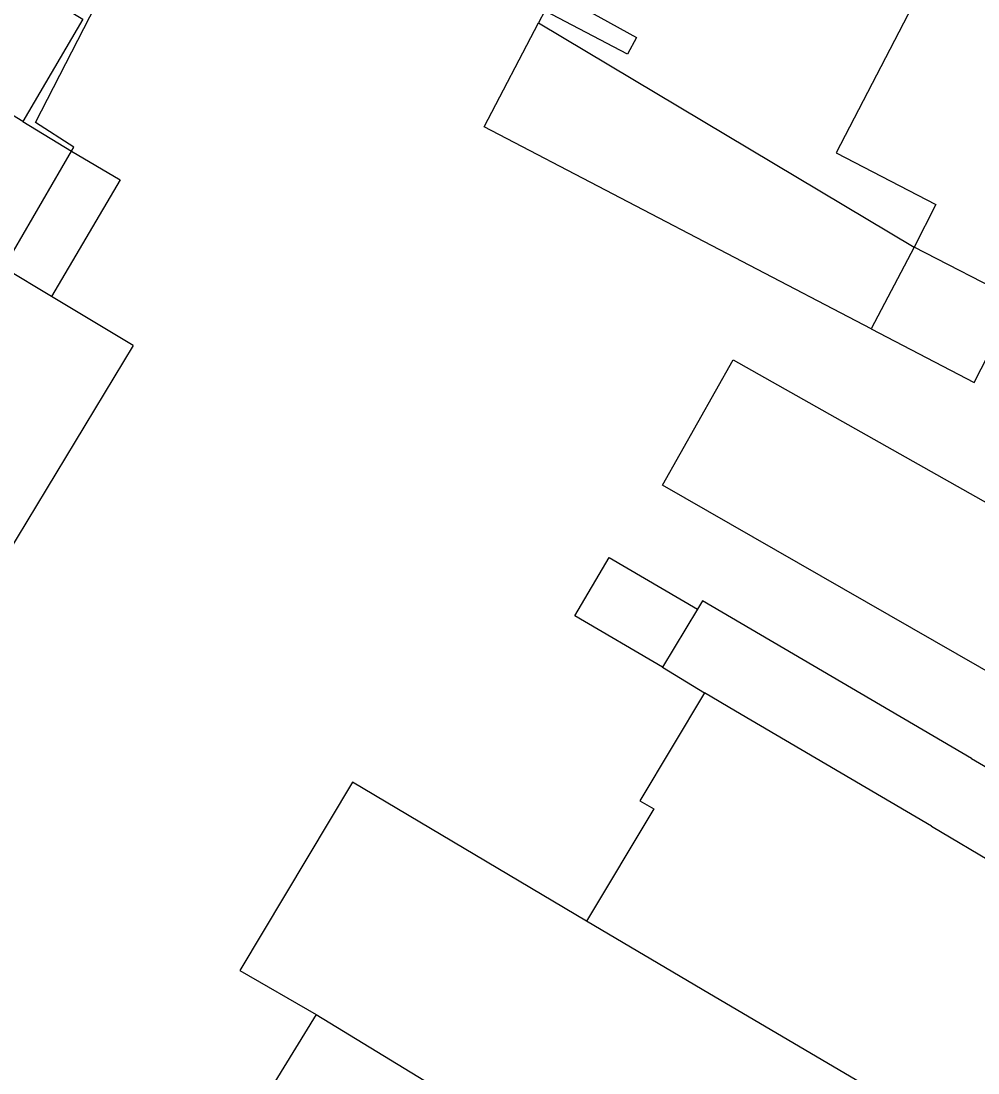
# Model space of a CAD drawing. Extents: x 136000 to 141014, y 402000 to 403500.
# Drawn here: x 137842.25 to 137884.6, y 402514.41 to 402560.99 of the extents above; entities that cross this region are included whole.
import ezdxf

# ---------------------------------------------------------------- set-up
doc = ezdxf.new("R2010")
doc.units = 0
for name, color, linetype in [('gg-afsc-erfafscheiding', 7, 'Continuous'), ('gg-afsc-muur', 7, 'Continuous'), ('gg-bbg-gedigitaliseerde bebouwing', 7, 'Continuous'), ('gg-bbg-gedigitaliseerde bijgebouw', 7, 'Continuous'), ('gg-bbg-hoofdgebouw', 7, 'Continuous'), ('gg-bbg-luifel en loopbrug', 7, 'Continuous'), ('gg-bbg-tussenscheiding', 7, 'Continuous')]:
    doc.layers.add(name, color=color, linetype=linetype)

msp = doc.modelspace()

# ---------------------------------------------------------------- linework, layer by layer
at = {"layer": 'gg-afsc-erfafscheiding'}
msp.add_line((137847.208, 402546.627), (137843.604, 402548.789), dxfattribs=at)
msp.add_lwpolyline([(137844.483, 402555.227), (137844.583, 402555.399), (137842.883, 402556.49), (137849.853, 402570.055), (137855.988, 402566.807), (137856.43, 402567.478)], dxfattribs=at)
at = {"layer": 'gg-afsc-muur'}
for p, q in [((137842.328, 402556.541), (137844.483, 402555.227)), ((137847.208, 402546.627), (137841.212, 402536.707))]:
    msp.add_line(p, q, dxfattribs=at)
at = {"layer": 'gg-bbg-gedigitaliseerde bebouwing'}
for points in [[(137889.703, 402529.495), (137870.645, 402540.432), (137873.77, 402545.981), (137887.612, 402538.185), (137886.802, 402536.746), (137889.251, 402535.283)], [(137872.501, 402531.247), (137869.643, 402526.465), (137870.256, 402526.098), (137867.279, 402521.128)], [(137867.279, 402521.128), (137856.917, 402527.279), (137851.938, 402518.946), (137855.306, 402516.993)], [(137855.306, 402516.993), (137853.481, 402514.011), (137866.667, 402505.94)]]:
    msp.add_lwpolyline(points, dxfattribs=at)
at = {"layer": 'gg-bbg-gedigitaliseerde bijgebouw'}
for p, q in [((137883.247, 402564.637), (137878.323, 402555.16)), ((137862.745, 402556.304), (137865.154, 402560.903)), ((137879.882, 402547.363), (137862.745, 402556.304)), ((137872.188, 402534.943), (137870.635, 402532.376)), ((137870.635, 402532.376), (137872.501, 402531.247)), ((137884.32, 402528.33), (137887.27, 402526.599))]:
    msp.add_line(p, q, dxfattribs=at)
for points in [[(137856.43, 402567.478), (137869.489, 402560.261), (137869.095, 402559.519), (137865.434, 402561.437), (137865.154, 402560.903)], [(137878.323, 402555.16), (137882.741, 402552.863), (137881.774, 402550.982)], [(137879.882, 402547.363), (137884.434, 402544.988), (137886.315, 402548.647), (137881.774, 402550.982)], [(137884.32, 402528.33), (137872.414, 402535.316), (137872.188, 402534.943)]]:
    msp.add_lwpolyline(points, dxfattribs=at)
at = {"layer": 'gg-bbg-hoofdgebouw'}
for points in [[(137841.74, 402563.048), (137844.986, 402561.069), (137842.328, 402556.541)], [(137842.328, 402556.541), (137839.016, 402558.562), (137833.464, 402549.567), (137838.908, 402546.202), (137836.224, 402541.78)]]:
    msp.add_lwpolyline(points, dxfattribs=at)
at = {"layer": 'gg-bbg-luifel en loopbrug'}
for points in [[(137843.604, 402548.789), (137841.489, 402550.058), (137844.483, 402555.227)], [(137844.483, 402555.227), (137846.639, 402553.962), (137843.604, 402548.789)], [(137870.635, 402532.376), (137866.754, 402534.653), (137868.272, 402537.241), (137872.188, 402534.943)]]:
    msp.add_lwpolyline(points, dxfattribs=at)
at = {"layer": 'gg-bbg-tussenscheiding'}
for p, q in [((137865.154, 402560.903), (137881.774, 402550.982)), ((137881.774, 402550.982), (137879.882, 402547.363)), ((137882.55, 402525.343), (137885.486, 402523.589)), ((137855.306, 402516.993), (137882.151, 402500.662))]:
    msp.add_line(p, q, dxfattribs=at)
for points in [[(137882.55, 402525.343), (137873.867, 402530.427), (137872.501, 402531.247)], [(137887.274, 402509.351), (137872.394, 402518.098), (137867.279, 402521.128)]]:
    msp.add_lwpolyline(points, dxfattribs=at)

doc.saveas('drawing.dxf')
